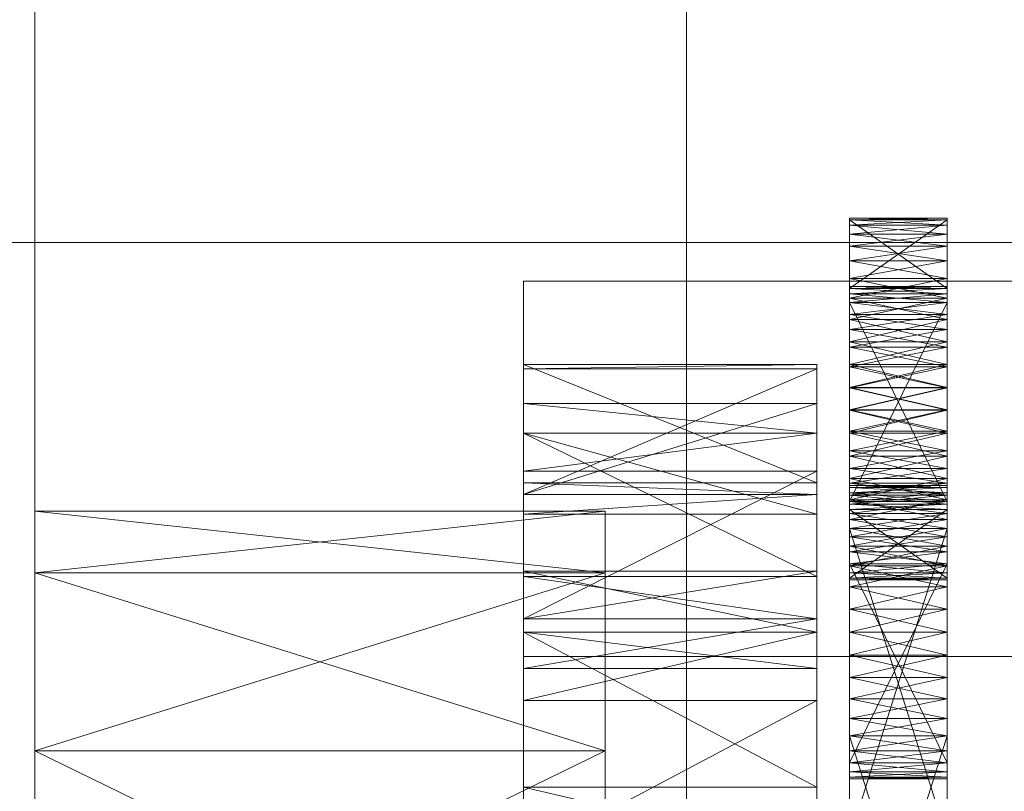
# Model space of a CAD drawing. Header units: millimetres. Extents: x -3490 to 61924, y -72580 to 6847.
# Tile 300 of 656: x 1399 to 1460, y -33734 to -33686. Entities that reach past the tile are written whole.
import ezdxf

# ---------------------------------------------------------------- set-up
doc = ezdxf.new("R2010")
doc.units = ezdxf.units.MM
for name, color, linetype, lineweight in [('COTAS_O', 1, 'Continuous', 0), ('frontal_C03', 7, 'Continuous', 0), ('frontal_secador', 7, 'Continuous', 0)]:
    doc.layers.add(name, color=color, linetype=linetype, lineweight=lineweight)
doc.dimstyles.new('R19_100', dxfattribs={"dimtxt": 250, "dimasz": 150, "dimexe": 150, "dimexo": 80, "dimgap": 100, "dimtad": 1, "dimtih": 1, "dimtoh": 1, "dimdsep": 46, "dimcen": 0.09, "dimadec": 0, "dimazin": 0, "dimtfac": 1, "dimtdec": 4, "dimtofl": 0, "dimtmove": 0, "dimatfit": 3, "dimfxl": 1, "dimtolj": 1, "dimtzin": 0, "dimarcsym": 0})

# ---------------------------------------------------------------- blocks, each defined once
blk = doc.blocks.new('DIM_R29_57')
at = {"layer": 'COTAS_O'}
for p, q in [((-1725, -33700), (-1575, -33655)), ((1725, -33700), (1575, -33655)), ((-1725, -34400), (-1725, -33700)), ((-1725, -33700), (1725, -33700)), ((-1725, -33700), (-1575, -33745)), ((1725, -33700), (1575, -33745)), ((1725, -34400), (1725, -33700))]:
    blk.add_line(p, q, dxfattribs=at)
blk.add_text('3450 O', height=250, dxfattribs=at).set_placement((0, -33600))

msp = doc.modelspace()

# ---------------------------------------------------------------- linework, layer by layer
at = {"layer": 'frontal_C03'}
for p, q in [((1440, -33735.325), (1440, -33388.418)), ((1440, -33397.401), (1440, -33744.308)), ((1440, -34004.816), (1440, -33657.91)), ((1440, -33666.893), (1440, -34013.799)), ((1430, -33725.417), (1430, -33702.37)), ((1430, -33702.37), (1530, -33702.37)), ((1430, -33737.417), (1430, -33702.37)), ((1530, -33725.417), (1430, -33725.417)), ((1430, -33725.417), (1430, -33737.417))]:
    msp.add_line(p, q, dxfattribs=at)
at = {"layer": 'frontal_secador'}
for p, q in [((1400, -36000), (1400, -33000)), ((1400, -36000), (1400, -33075)), ((1400, -34600), (1400, -33075)), ((1400, -35940), (1400, -33075)), ((1400, -34650), (1400, -33075)), ((1400, -36000), (1400, -33250)), ((1450, -33698.5), (1450, -33702.82)), ((1450, -33698.611), (1450, -33698.5)), ((1450, -33698.94), (1450, -33698.5)), ((1450, -33698.5), (1450, -33703.69)), ((1450, -33700.219), (1450, -33698.5)), ((1456, -33698.611), (1450, -33698.5)), ((1456, -33698.5), (1450, -33698.5)), ((1456, -33698.5), (1450, -33698.611)), ((1450, -33702.82), (1450, -33698.611)), ((1450, -33698.611), (1450, -33698.94)), ((1456, -33702.82), (1450, -33698.611)), ((1456, -33698.611), (1450, -33698.611)), ((1456, -33698.611), (1450, -33698.94)), ((1450, -33698.611), (1450, -33699.481)), ((1450, -33703.15), (1450, -33698.611)), ((1450, -33698.611), (1450, -33701.136)), ((1450, -33698.611), (1450, -33706.092)), ((1450, -33706.419), (1450, -33698.611)), ((1450, -33698.611), (1450, -33715.519)), ((1450, -33716.999), (1450, -33698.611)), ((1456, -33698.94), (1450, -33698.611)), ((1456, -33698.611), (1450, -33702.82)), ((1450, -33700.219), (1450, -33698.94)), ((1450, -33698.94), (1450, -33699.481)), ((1456, -33698.94), (1450, -33698.94)), ((1456, -33698.94), (1450, -33699.481)), ((1456, -33699.481), (1450, -33698.94)), ((1456, -33702.82), (1456, -33698.5)), ((1456, -33698.5), (1456, -33698.611)), ((1456, -33698.5), (1456, -33698.94)), ((1456, -33703.69), (1456, -33698.5)), ((1456, -33698.5), (1456, -33700.219)), ((1456, -33698.611), (1456, -33702.82)), ((1456, -33698.94), (1456, -33698.611)), ((1456, -33699.481), (1456, -33698.611)), ((1456, -33698.611), (1456, -33703.15)), ((1456, -33701.136), (1456, -33698.611)), ((1456, -33706.092), (1456, -33698.611)), ((1456, -33698.611), (1456, -33706.419)), ((1456, -33715.519), (1456, -33698.611)), ((1456, -33698.611), (1456, -33716.999)), ((1456, -33698.94), (1456, -33700.219)), ((1456, -33699.481), (1456, -33698.94)), ((1450, -33699.481), (1450, -33700.219)), ((1456, -33699.481), (1450, -33699.481)), ((1456, -33699.481), (1450, -33700.219)), ((1450, -33699.481), (1450, -33701.136)), ((1456, -33700.219), (1450, -33699.481)), ((1456, -33700.219), (1456, -33699.481)), ((1456, -33701.136), (1456, -33699.481)), ((1450, -33702.21), (1450, -33700.219)), ((1450, -33700.219), (1450, -33701.136)), ((1450, -33704.719), (1450, -33700.219)), ((1450, -33700.219), (1450, -33703.69)), ((1450, -33710.281), (1450, -33700.219)), ((1456, -33700.219), (1450, -33700.219)), ((1456, -33700.219), (1450, -33701.136)), ((1456, -33701.136), (1450, -33700.219)), ((1456, -33700.219), (1456, -33702.21)), ((1456, -33701.136), (1456, -33700.219)), ((1456, -33700.219), (1456, -33704.719)), ((1456, -33703.69), (1456, -33700.219)), ((1456, -33700.219), (1456, -33710.281)), ((1450, -33701.136), (1450, -33702.21)), ((1456, -33701.136), (1450, -33701.136)), ((1456, -33701.136), (1450, -33702.21)), ((1450, -33701.136), (1450, -33703.414)), ((1450, -33701.136), (1450, -33706.092)), ((1456, -33702.21), (1450, -33701.136)), ((1456, -33702.21), (1456, -33701.136)), ((1456, -33703.414), (1456, -33701.136)), ((1456, -33706.092), (1456, -33701.136)), ((1450, -33704.719), (1450, -33702.21)), ((1450, -33702.21), (1450, -33703.414)), ((1456, -33702.21), (1450, -33702.21)), ((1456, -33702.21), (1450, -33703.414)), ((1456, -33703.414), (1450, -33702.21)), ((1456, -33702.21), (1456, -33704.719)), ((1456, -33703.414), (1456, -33702.21)), ((1450, -33702.709), (1450, -33703.15)), ((1450, -33702.82), (1450, -33702.709)), ((1456, -33702.82), (1450, -33702.709)), ((1456, -33702.709), (1450, -33702.709)), ((1456, -33702.709), (1450, -33702.82)), ((1450, -33703.15), (1450, -33702.82)), ((1456, -33703.15), (1450, -33702.82)), ((1456, -33702.82), (1450, -33702.82)), ((1456, -33702.82), (1450, -33703.15)), ((1450, -33702.82), (1450, -33703.69)), ((1450, -33716.643), (1450, -33702.82)), ((1450, -33702.82), (1450, -33707.623)), ((1450, -33721.143), (1450, -33702.82)), ((1450, -33702.82), (1450, -33718.073)), ((1450, -33731.206), (1450, -33702.82)), ((1450, -33703.15), (1450, -33715.906)), ((1450, -33703.69), (1450, -33703.15)), ((1450, -33704.428), (1450, -33703.15)), ((1450, -33703.15), (1450, -33717.561)), ((1450, -33706.419), (1450, -33703.15)), ((1450, -33711.709), (1450, -33703.15)), ((1456, -33703.69), (1450, -33703.15)), ((1456, -33703.15), (1450, -33703.15)), ((1456, -33703.15), (1450, -33703.69)), ((1456, -33703.15), (1456, -33702.709)), ((1456, -33702.709), (1456, -33702.82)), ((1456, -33702.82), (1456, -33703.15)), ((1456, -33703.69), (1456, -33702.82)), ((1456, -33702.82), (1456, -33716.643)), ((1456, -33707.623), (1456, -33702.82)), ((1456, -33702.82), (1456, -33721.143)), ((1456, -33718.073), (1456, -33702.82)), ((1456, -33702.82), (1456, -33731.206)), ((1456, -33715.906), (1456, -33703.15)), ((1456, -33703.15), (1456, -33703.69)), ((1456, -33703.15), (1456, -33704.428)), ((1456, -33717.561), (1456, -33703.15)), ((1456, -33703.15), (1456, -33706.419)), ((1456, -33703.15), (1456, -33711.709)), ((1450, -33703.414), (1450, -33704.719)), ((1456, -33703.414), (1450, -33703.414)), ((1456, -33703.414), (1450, -33704.719)), ((1450, -33703.414), (1450, -33706.092)), ((1456, -33704.719), (1450, -33703.414)), ((1450, -33715.906), (1450, -33703.69)), ((1450, -33703.69), (1450, -33704.428)), ((1456, -33715.906), (1450, -33703.69)), ((1456, -33703.69), (1450, -33703.69)), ((1456, -33703.69), (1450, -33704.428)), ((1450, -33703.69), (1450, -33705.345)), ((1450, -33703.69), (1450, -33707.623)), ((1450, -33703.69), (1450, -33713.117)), ((1450, -33703.69), (1450, -33720.598)), ((1450, -33710.281), (1450, -33703.69)), ((1456, -33704.428), (1450, -33703.69)), ((1450, -33716.643), (1450, -33703.69)), ((1456, -33703.69), (1450, -33715.906)), ((1456, -33704.719), (1456, -33703.414)), ((1456, -33706.092), (1456, -33703.414)), ((1456, -33703.69), (1456, -33715.906)), ((1456, -33704.428), (1456, -33703.69)), ((1456, -33705.345), (1456, -33703.69)), ((1456, -33707.623), (1456, -33703.69)), ((1456, -33713.117), (1456, -33703.69)), ((1456, -33720.598), (1456, -33703.69)), ((1456, -33703.69), (1456, -33710.281)), ((1456, -33703.69), (1456, -33716.643)), ((1450, -33706.419), (1450, -33704.428)), ((1450, -33704.428), (1450, -33705.345)), ((1456, -33704.428), (1450, -33704.428)), ((1456, -33704.428), (1450, -33705.345)), ((1456, -33705.345), (1450, -33704.428)), ((1456, -33704.428), (1456, -33706.419)), ((1456, -33705.345), (1456, -33704.428)), ((1450, -33707.5), (1450, -33704.719)), ((1450, -33704.719), (1450, -33706.092)), ((1450, -33710.281), (1450, -33704.719)), ((1456, -33704.719), (1450, -33704.719)), ((1456, -33704.719), (1450, -33706.092)), ((1456, -33706.092), (1450, -33704.719)), ((1456, -33704.719), (1456, -33707.5)), ((1456, -33706.092), (1456, -33704.719)), ((1456, -33704.719), (1456, -33710.281)), ((1450, -33705.345), (1450, -33706.419)), ((1456, -33705.345), (1450, -33705.345)), ((1456, -33705.345), (1450, -33706.419)), ((1450, -33705.345), (1450, -33707.623)), ((1456, -33706.419), (1450, -33705.345)), ((1456, -33706.419), (1456, -33705.345)), ((1456, -33707.623), (1456, -33705.345)), ((1450, -33706.092), (1450, -33707.5)), ((1456, -33706.092), (1450, -33706.092)), ((1456, -33706.092), (1450, -33707.5)), ((1450, -33706.092), (1450, -33708.908)), ((1450, -33706.092), (1450, -33711.586)), ((1450, -33706.092), (1450, -33715.519)), ((1456, -33707.5), (1450, -33706.092)), ((1456, -33707.5), (1456, -33706.092)), ((1456, -33708.908), (1456, -33706.092)), ((1456, -33711.586), (1456, -33706.092)), ((1456, -33715.519), (1456, -33706.092)), ((1450, -33708.928), (1450, -33706.419)), ((1450, -33706.419), (1450, -33707.623)), ((1450, -33711.709), (1450, -33706.419)), ((1456, -33706.419), (1450, -33706.419)), ((1456, -33706.419), (1450, -33707.623)), ((1456, -33707.623), (1450, -33706.419)), ((1450, -33716.999), (1450, -33706.419)), ((1456, -33706.419), (1456, -33708.928)), ((1456, -33707.623), (1456, -33706.419)), ((1456, -33706.419), (1456, -33711.709)), ((1456, -33706.419), (1456, -33716.999)), ((1430, -33714.744), (1430, -33707.5)), ((1430, -33707.5), (1430, -33707.765)), ((1448, -33714.744), (1430, -33707.5)), ((1448, -33707.5), (1430, -33707.5)), ((1448, -33707.5), (1430, -33707.765)), ((1430, -33707.765), (1430, -33714.744)), ((1430, -33707.765), (1430, -33715.473)), ((1448, -33707.765), (1430, -33707.765)), ((1448, -33707.765), (1430, -33715.473)), ((1448, -33707.765), (1448, -33707.5)), ((1448, -33707.5), (1448, -33714.744)), ((1448, -33714.744), (1448, -33707.765)), ((1448, -33715.473), (1448, -33707.765)), ((1450, -33710.281), (1450, -33707.5)), ((1450, -33707.5), (1450, -33708.908)), ((1456, -33707.5), (1450, -33707.5)), ((1456, -33707.5), (1450, -33708.908)), ((1456, -33708.908), (1450, -33707.5)), ((1450, -33707.623), (1450, -33708.928)), ((1456, -33707.623), (1450, -33707.623)), ((1456, -33707.623), (1450, -33708.928)), ((1450, -33707.623), (1450, -33710.301)), ((1450, -33707.623), (1450, -33713.117)), ((1456, -33708.928), (1450, -33707.623)), ((1450, -33707.623), (1450, -33718.073)), ((1456, -33707.5), (1456, -33710.281)), ((1456, -33708.908), (1456, -33707.5)), ((1456, -33708.928), (1456, -33707.623)), ((1456, -33710.301), (1456, -33707.623)), ((1456, -33713.117), (1456, -33707.623)), ((1456, -33718.073), (1456, -33707.623)), ((1450, -33708.908), (1450, -33710.281)), ((1456, -33708.908), (1450, -33708.908)), ((1456, -33708.908), (1450, -33710.281)), ((1450, -33708.908), (1450, -33711.586)), ((1456, -33710.281), (1450, -33708.908)), ((1450, -33711.709), (1450, -33708.928)), ((1450, -33708.928), (1450, -33710.301)), ((1456, -33708.928), (1450, -33708.928)), ((1456, -33708.928), (1450, -33710.301)), ((1456, -33710.301), (1450, -33708.928)), ((1456, -33710.281), (1456, -33708.908)), ((1456, -33711.586), (1456, -33708.908)), ((1456, -33708.928), (1456, -33711.709)), ((1456, -33710.301), (1456, -33708.928)), ((1430, -33709.876), (1430, -33720.513)), ((1430, -33711.709), (1430, -33709.876)), ((1430, -33709.876), (1430, -33715.473)), ((1448, -33711.709), (1430, -33709.876)), ((1448, -33709.876), (1430, -33709.876)), ((1448, -33709.876), (1430, -33715.473)), ((1448, -33720.513), (1448, -33709.876)), ((1448, -33709.876), (1448, -33711.709)), ((1448, -33715.473), (1448, -33709.876)), ((1450, -33712.79), (1450, -33710.281)), ((1450, -33710.281), (1450, -33711.586)), ((1450, -33714.781), (1450, -33710.281)), ((1450, -33720.598), (1450, -33710.281)), ((1456, -33710.281), (1450, -33710.281)), ((1456, -33710.281), (1450, -33711.586)), ((1456, -33711.586), (1450, -33710.281)), ((1450, -33710.301), (1450, -33711.709)), ((1456, -33710.301), (1450, -33710.301)), ((1456, -33710.301), (1450, -33711.709)), ((1450, -33710.301), (1450, -33713.117)), ((1456, -33711.709), (1450, -33710.301)), ((1456, -33710.281), (1456, -33712.79)), ((1456, -33711.586), (1456, -33710.281)), ((1456, -33710.281), (1456, -33714.781)), ((1456, -33710.281), (1456, -33720.598)), ((1456, -33711.709), (1456, -33710.301)), ((1456, -33713.117), (1456, -33710.301)), ((1430, -33720.513), (1430, -33711.709)), ((1430, -33716.683), (1430, -33711.709)), ((1430, -33711.709), (1430, -33714.046)), ((1448, -33720.513), (1430, -33711.709)), ((1448, -33711.709), (1430, -33711.709)), ((1448, -33716.683), (1430, -33711.709)), ((1448, -33711.709), (1430, -33714.046)), ((1448, -33711.709), (1448, -33720.513)), ((1448, -33714.046), (1448, -33711.709)), ((1448, -33711.709), (1448, -33716.683)), ((1450, -33711.586), (1450, -33712.79)), ((1456, -33711.586), (1450, -33711.586)), ((1456, -33711.586), (1450, -33712.79)), ((1450, -33711.586), (1450, -33713.864)), ((1450, -33711.586), (1450, -33715.519)), ((1456, -33712.79), (1450, -33711.586)), ((1450, -33714.49), (1450, -33711.709)), ((1450, -33711.709), (1450, -33713.117)), ((1450, -33716.999), (1450, -33711.709)), ((1450, -33732.814), (1450, -33711.709)), ((1450, -33711.709), (1450, -33717.561)), ((1456, -33711.709), (1450, -33711.709)), ((1456, -33711.709), (1450, -33713.117)), ((1456, -33713.117), (1450, -33711.709)), ((1456, -33712.79), (1456, -33711.586)), ((1456, -33713.864), (1456, -33711.586)), ((1456, -33715.519), (1456, -33711.586)), ((1456, -33711.709), (1456, -33714.49)), ((1456, -33713.117), (1456, -33711.709)), ((1456, -33711.709), (1456, -33716.999)), ((1456, -33711.709), (1456, -33732.814)), ((1456, -33717.561), (1456, -33711.709)), ((1450, -33714.781), (1450, -33712.79)), ((1450, -33712.79), (1450, -33713.864)), ((1456, -33712.79), (1450, -33712.79)), ((1456, -33712.79), (1450, -33713.864)), ((1456, -33713.864), (1450, -33712.79)), ((1456, -33712.79), (1456, -33714.781)), ((1456, -33713.864), (1456, -33712.79)), ((1450, -33713.117), (1450, -33714.49)), ((1456, -33713.117), (1450, -33713.117)), ((1456, -33713.117), (1450, -33714.49)), ((1450, -33713.117), (1450, -33715.795)), ((1450, -33713.117), (1450, -33718.073)), ((1450, -33713.117), (1450, -33720.598)), ((1456, -33714.49), (1450, -33713.117)), ((1456, -33714.49), (1456, -33713.117)), ((1456, -33715.795), (1456, -33713.117)), ((1456, -33718.073), (1456, -33713.117)), ((1456, -33720.598), (1456, -33713.117)), ((1430, -33714.046), (1430, -33716.683)), ((1430, -33714.046), (1430, -33723.111)), ((1448, -33714.046), (1430, -33714.046)), ((1448, -33714.046), (1430, -33723.111)), ((1448, -33716.683), (1448, -33714.046)), ((1448, -33723.111), (1448, -33714.046)), ((1450, -33713.864), (1450, -33714.781)), ((1456, -33713.864), (1450, -33713.864)), ((1456, -33713.864), (1450, -33714.781)), ((1450, -33713.864), (1450, -33715.519)), ((1456, -33714.781), (1450, -33713.864)), ((1456, -33714.781), (1456, -33713.864)), ((1456, -33715.519), (1456, -33713.864)), ((1450, -33716.999), (1450, -33714.49)), ((1450, -33714.49), (1450, -33715.795)), ((1456, -33714.49), (1450, -33714.49)), ((1456, -33714.49), (1450, -33715.795)), ((1456, -33715.795), (1450, -33714.49)), ((1456, -33714.49), (1456, -33716.999)), ((1456, -33715.795), (1456, -33714.49)), ((1430, -33715.473), (1430, -33714.744)), ((1448, -33715.473), (1430, -33714.744)), ((1448, -33714.744), (1430, -33714.744)), ((1448, -33714.744), (1448, -33715.473)), ((1450, -33716.06), (1450, -33714.781)), ((1450, -33714.781), (1450, -33715.519)), ((1450, -33720.598), (1450, -33714.781)), ((1456, -33714.781), (1450, -33714.781)), ((1456, -33714.781), (1450, -33715.519)), ((1456, -33715.519), (1450, -33714.781)), ((1450, -33714.925), (1450, -33715.365)), ((1450, -33715.035), (1450, -33714.925)), ((1450, -33714.925), (1450, -33716.643)), ((1450, -33714.925), (1450, -33738.865)), ((1450, -33721.143), (1450, -33714.925)), ((1456, -33715.035), (1450, -33714.925)), ((1456, -33714.925), (1450, -33714.925)), ((1456, -33714.925), (1450, -33715.035)), ((1450, -33715.365), (1450, -33715.035)), ((1456, -33715.365), (1450, -33715.035)), ((1456, -33715.035), (1450, -33715.035)), ((1456, -33715.035), (1450, -33715.365)), ((1450, -33715.035), (1450, -33715.906)), ((1450, -33715.035), (1450, -33717.561)), ((1456, -33714.781), (1456, -33716.06)), ((1456, -33715.519), (1456, -33714.781)), ((1456, -33714.781), (1456, -33720.598)), ((1456, -33715.365), (1456, -33714.925)), ((1456, -33714.925), (1456, -33715.035)), ((1456, -33716.643), (1456, -33714.925)), ((1456, -33738.865), (1456, -33714.925)), ((1456, -33714.925), (1456, -33721.143)), ((1456, -33715.035), (1456, -33715.365)), ((1456, -33715.906), (1456, -33715.035)), ((1456, -33717.561), (1456, -33715.035)), ((1430, -33715.473), (1430, -33720.513)), ((1430, -33715.473), (1430, -33723.111)), ((1430, -33715.473), (1430, -33716.683)), ((1430, -33737.639), (1430, -33715.473)), ((1448, -33715.473), (1430, -33715.473)), ((1448, -33715.473), (1430, -33716.683)), ((1448, -33720.513), (1448, -33715.473)), ((1448, -33723.111), (1448, -33715.473)), ((1448, -33716.683), (1448, -33715.473)), ((1448, -33715.473), (1448, -33737.639)), ((1450, -33715.365), (1450, -33716.643)), ((1450, -33715.906), (1450, -33715.365)), ((1456, -33715.906), (1450, -33715.365)), ((1456, -33715.365), (1450, -33715.365)), ((1456, -33715.365), (1450, -33715.906)), ((1450, -33715.519), (1450, -33716.06)), ((1456, -33715.519), (1450, -33715.519)), ((1456, -33715.519), (1450, -33716.06)), ((1450, -33715.519), (1450, -33716.389)), ((1450, -33715.519), (1450, -33720.709)), ((1450, -33715.519), (1450, -33720.269)), ((1450, -33715.519), (1450, -33716.999)), ((1456, -33716.06), (1450, -33715.519)), ((1450, -33715.795), (1450, -33716.999)), ((1456, -33715.795), (1450, -33715.795)), ((1456, -33715.795), (1450, -33716.999)), ((1450, -33715.795), (1450, -33718.073)), ((1456, -33716.999), (1450, -33715.795)), ((1450, -33716.643), (1450, -33715.906)), ((1456, -33716.643), (1450, -33715.906)), ((1456, -33715.906), (1450, -33715.906)), ((1456, -33715.906), (1450, -33716.643)), ((1450, -33715.906), (1450, -33717.561)), ((1450, -33737.66), (1450, -33715.906)), ((1450, -33742.95), (1450, -33715.906)), ((1450, -33715.906), (1450, -33728.01)), ((1450, -33751.51), (1450, -33715.906)), ((1456, -33716.643), (1456, -33715.365)), ((1456, -33715.365), (1456, -33715.906)), ((1456, -33716.06), (1456, -33715.519)), ((1456, -33716.389), (1456, -33715.519)), ((1456, -33720.709), (1456, -33715.519)), ((1456, -33720.269), (1456, -33715.519)), ((1456, -33716.999), (1456, -33715.519)), ((1456, -33716.999), (1456, -33715.795)), ((1456, -33718.073), (1456, -33715.795)), ((1456, -33715.906), (1456, -33716.643)), ((1456, -33717.561), (1456, -33715.906)), ((1456, -33715.906), (1456, -33737.66)), ((1456, -33715.906), (1456, -33742.95)), ((1456, -33728.01), (1456, -33715.906)), ((1456, -33715.906), (1456, -33751.51)), ((1400, -33720.269), (1400, -33716.5)), ((1435, -33720.269), (1400, -33716.5)), ((1435, -33716.5), (1400, -33716.5)), ((1435, -33716.5), (1400, -33720.269)), ((1435, -33720.269), (1435, -33716.5)), ((1450, -33720.598), (1450, -33716.06)), ((1450, -33716.06), (1450, -33716.389)), ((1456, -33716.06), (1450, -33716.06)), ((1456, -33716.06), (1450, -33716.389)), ((1456, -33716.389), (1450, -33716.06)), ((1450, -33716.389), (1450, -33720.598)), ((1456, -33716.389), (1450, -33716.389)), ((1456, -33716.389), (1450, -33720.598)), ((1450, -33716.389), (1450, -33720.709)), ((1456, -33720.598), (1450, -33716.389)), ((1456, -33716.06), (1456, -33720.598)), ((1456, -33716.389), (1456, -33716.06)), ((1456, -33720.598), (1456, -33716.389)), ((1456, -33720.709), (1456, -33716.389)), ((1430, -33723.111), (1430, -33716.683)), ((1448, -33716.683), (1430, -33716.683)), ((1448, -33716.683), (1448, -33723.111)), ((1450, -33716.643), (1450, -33736.586)), ((1450, -33717.561), (1450, -33716.643)), ((1450, -33718.635), (1450, -33716.643)), ((1450, -33716.643), (1450, -33738.865)), ((1450, -33721.143), (1450, -33716.643)), ((1456, -33717.561), (1450, -33716.643)), ((1456, -33716.643), (1450, -33716.643)), ((1456, -33716.643), (1450, -33717.561)), ((1450, -33718.99), (1450, -33716.999)), ((1450, -33716.999), (1450, -33718.073)), ((1450, -33732.814), (1450, -33716.999)), ((1456, -33716.999), (1450, -33716.999)), ((1456, -33716.999), (1450, -33718.073)), ((1456, -33718.073), (1450, -33716.999)), ((1450, -33720.269), (1450, -33716.999)), ((1456, -33736.586), (1456, -33716.643)), ((1456, -33716.643), (1456, -33717.561)), ((1456, -33716.643), (1456, -33718.635)), ((1456, -33738.865), (1456, -33716.643)), ((1456, -33716.643), (1456, -33721.143)), ((1456, -33716.999), (1456, -33718.99)), ((1456, -33718.073), (1456, -33716.999)), ((1456, -33716.999), (1456, -33732.814)), ((1456, -33716.999), (1456, -33720.269)), ((1450, -33736.586), (1450, -33717.561)), ((1450, -33717.561), (1450, -33718.635)), ((1456, -33736.586), (1450, -33717.561)), ((1456, -33717.561), (1450, -33717.561)), ((1456, -33717.561), (1450, -33718.635)), ((1450, -33717.561), (1450, -33719.839)), ((1450, -33717.561), (1450, -33722.517)), ((1450, -33717.561), (1450, -33728.01)), ((1450, -33717.561), (1450, -33732.814)), ((1456, -33718.635), (1450, -33717.561)), ((1450, -33737.66), (1450, -33717.561)), ((1456, -33717.561), (1450, -33736.586)), ((1456, -33717.561), (1456, -33736.586)), ((1456, -33718.635), (1456, -33717.561)), ((1456, -33719.839), (1456, -33717.561)), ((1456, -33722.517), (1456, -33717.561)), ((1456, -33728.01), (1456, -33717.561)), ((1456, -33732.814), (1456, -33717.561)), ((1456, -33717.561), (1456, -33737.66)), ((1450, -33718.073), (1450, -33718.99)), ((1456, -33718.073), (1450, -33718.073)), ((1456, -33718.073), (1450, -33718.99)), ((1450, -33718.073), (1450, -33719.728)), ((1450, -33718.073), (1450, -33720.598)), ((1456, -33718.99), (1450, -33718.073)), ((1450, -33718.073), (1450, -33732.484)), ((1450, -33718.073), (1450, -33732.925)), ((1450, -33718.073), (1450, -33731.206)), ((1456, -33718.99), (1456, -33718.073)), ((1456, -33719.728), (1456, -33718.073)), ((1456, -33720.598), (1456, -33718.073)), ((1456, -33732.484), (1456, -33718.073)), ((1456, -33732.925), (1456, -33718.073)), ((1456, -33731.206), (1456, -33718.073)), ((1450, -33721.143), (1450, -33718.635)), ((1450, -33718.635), (1450, -33719.839)), ((1456, -33718.635), (1450, -33718.635)), ((1456, -33718.635), (1450, -33719.839)), ((1456, -33719.839), (1450, -33718.635)), ((1456, -33718.635), (1456, -33721.143)), ((1456, -33719.839), (1456, -33718.635)), ((1450, -33731.944), (1450, -33718.99)), ((1450, -33718.99), (1450, -33719.728)), ((1450, -33732.814), (1450, -33718.99)), ((1456, -33718.99), (1450, -33718.99)), ((1456, -33718.99), (1450, -33719.728)), ((1456, -33719.728), (1450, -33718.99)), ((1450, -33720.269), (1450, -33718.99)), ((1456, -33718.99), (1456, -33731.944)), ((1456, -33719.728), (1456, -33718.99)), ((1456, -33718.99), (1456, -33732.814)), ((1456, -33718.99), (1456, -33720.269)), ((1450, -33719.728), (1450, -33731.944)), ((1456, -33719.728), (1450, -33719.728)), ((1456, -33719.728), (1450, -33731.944)), ((1450, -33719.728), (1450, -33720.598)), ((1450, -33720.269), (1450, -33719.728)), ((1456, -33720.269), (1450, -33719.728)), ((1456, -33719.728), (1450, -33720.269)), ((1450, -33719.728), (1450, -33732.484)), ((1456, -33731.944), (1450, -33719.728)), ((1450, -33719.839), (1450, -33721.143)), ((1456, -33719.839), (1450, -33719.839)), ((1456, -33719.839), (1450, -33721.143)), ((1450, -33719.839), (1450, -33722.517)), ((1456, -33721.143), (1450, -33719.839)), ((1456, -33731.944), (1456, -33719.728)), ((1456, -33720.598), (1456, -33719.728)), ((1456, -33719.728), (1456, -33720.269)), ((1456, -33732.484), (1456, -33719.728)), ((1456, -33721.143), (1456, -33719.839)), ((1456, -33722.517), (1456, -33719.839)), ((1400, -33720.269), (1400, -33748.24)), ((1400, -33731.206), (1400, -33720.269)), ((1400, -33793.5), (1400, -33720.269)), ((1400, -33760.33), (1400, -33720.269)), ((1400, -33754.507), (1400, -33720.269)), ((1400, -33752.5), (1400, -33720.269)), ((1435, -33731.206), (1400, -33720.269)), ((1435, -33720.269), (1400, -33720.269)), ((1435, -33720.269), (1400, -33731.206)), ((1430, -33720.173), (1430, -33733.428)), ((1430, -33723.925), (1430, -33720.173)), ((1430, -33720.173), (1430, -33723.111)), ((1448, -33723.925), (1430, -33720.173)), ((1448, -33720.173), (1430, -33720.173)), ((1448, -33720.173), (1430, -33723.111)), ((1430, -33723.111), (1430, -33720.513)), ((1448, -33723.111), (1430, -33720.513)), ((1448, -33720.513), (1430, -33720.513)), ((1435, -33748.24), (1435, -33720.269)), ((1435, -33720.269), (1435, -33731.206)), ((1435, -33720.269), (1435, -33793.5)), ((1435, -33720.269), (1435, -33760.33)), ((1435, -33720.269), (1435, -33754.507)), ((1435, -33720.269), (1435, -33752.5)), ((1448, -33733.428), (1448, -33720.173)), ((1448, -33720.173), (1448, -33723.925)), ((1448, -33723.111), (1448, -33720.173)), ((1448, -33720.513), (1448, -33723.111)), ((1450, -33720.598), (1450, -33720.269)), ((1456, -33720.598), (1450, -33720.269)), ((1456, -33720.269), (1450, -33720.269)), ((1450, -33720.709), (1450, -33720.269)), ((1456, -33720.269), (1450, -33720.598)), ((1450, -33720.598), (1450, -33720.709)), ((1450, -33720.598), (1456, -33720.598)), ((1456, -33720.598), (1450, -33720.709)), ((1456, -33720.709), (1450, -33720.598)), ((1456, -33720.709), (1450, -33720.709)), ((1456, -33720.269), (1456, -33720.598)), ((1456, -33720.269), (1456, -33720.709)), ((1456, -33720.598), (1456, -33720.709)), ((1450, -33723.925), (1450, -33721.143)), ((1450, -33721.143), (1450, -33722.517)), ((1450, -33726.706), (1450, -33721.143)), ((1450, -33750.969), (1450, -33721.143)), ((1450, -33721.143), (1450, -33738.865)), ((1456, -33721.143), (1450, -33721.143)), ((1456, -33721.143), (1450, -33722.517)), ((1456, -33722.517), (1450, -33721.143)), ((1450, -33731.206), (1450, -33721.143)), ((1456, -33721.143), (1456, -33723.925)), ((1456, -33722.517), (1456, -33721.143)), ((1456, -33721.143), (1456, -33726.706)), ((1456, -33721.143), (1456, -33750.969)), ((1456, -33738.865), (1456, -33721.143)), ((1456, -33721.143), (1456, -33731.206)), ((1450, -33722.517), (1450, -33723.925)), ((1456, -33722.517), (1450, -33722.517)), ((1456, -33722.517), (1450, -33723.925)), ((1450, -33722.517), (1450, -33725.333)), ((1450, -33722.517), (1450, -33728.01)), ((1456, -33723.925), (1450, -33722.517)), ((1456, -33723.925), (1456, -33722.517)), ((1456, -33725.333), (1456, -33722.517)), ((1456, -33728.01), (1456, -33722.517)), ((1430, -33723.111), (1430, -33733.428)), ((1430, -33723.111), (1430, -33737.639)), ((1430, -33723.111), (1430, -33726.141)), ((1430, -33723.111), (1430, -33757.635)), ((1430, -33723.111), (1430, -33805.858)), ((1448, -33723.111), (1430, -33723.111)), ((1448, -33723.111), (1430, -33726.141)), ((1448, -33733.428), (1448, -33723.111)), ((1448, -33737.639), (1448, -33723.111)), ((1448, -33726.141), (1448, -33723.111)), ((1448, -33757.635), (1448, -33723.111)), ((1448, -33805.858), (1448, -33723.111)), ((1430, -33733.428), (1430, -33723.925)), ((1430, -33726.141), (1430, -33723.925)), ((1430, -33723.925), (1430, -33728.105)), ((1448, -33733.428), (1430, -33723.925)), ((1448, -33723.925), (1430, -33723.925)), ((1448, -33726.141), (1430, -33723.925)), ((1448, -33723.925), (1430, -33728.105)), ((1448, -33723.925), (1448, -33733.428)), ((1448, -33728.105), (1448, -33723.925)), ((1448, -33723.925), (1448, -33726.141)), ((1450, -33726.706), (1450, -33723.925)), ((1450, -33723.925), (1450, -33725.333)), ((1456, -33723.925), (1450, -33723.925)), ((1456, -33723.925), (1450, -33725.333)), ((1456, -33725.333), (1450, -33723.925)), ((1456, -33723.925), (1456, -33726.706)), ((1456, -33725.333), (1456, -33723.925)), ((1450, -33725.333), (1450, -33726.706)), ((1456, -33725.333), (1450, -33725.333)), ((1456, -33725.333), (1450, -33726.706)), ((1450, -33725.333), (1450, -33728.01)), ((1456, -33726.706), (1450, -33725.333)), ((1456, -33726.706), (1456, -33725.333)), ((1456, -33728.01), (1456, -33725.333)), ((1430, -33728.105), (1430, -33726.141)), ((1430, -33737.639), (1430, -33726.141)), ((1448, -33726.141), (1430, -33726.141)), ((1448, -33726.141), (1448, -33728.105)), ((1448, -33726.141), (1448, -33737.639)), ((1450, -33729.215), (1450, -33726.706)), ((1450, -33726.706), (1450, -33728.01)), ((1450, -33750.969), (1450, -33726.706)), ((1456, -33726.706), (1450, -33726.706)), ((1456, -33726.706), (1450, -33728.01)), ((1456, -33728.01), (1450, -33726.706)), ((1450, -33731.206), (1450, -33726.706)), ((1456, -33726.706), (1456, -33729.215)), ((1456, -33728.01), (1456, -33726.706)), ((1456, -33726.706), (1456, -33750.969)), ((1456, -33726.706), (1456, -33731.206)), ((1450, -33728.01), (1450, -33729.215)), ((1456, -33728.01), (1450, -33728.01)), ((1456, -33728.01), (1450, -33729.215)), ((1450, -33728.01), (1450, -33730.289)), ((1450, -33728.01), (1450, -33731.944)), ((1450, -33728.01), (1450, -33732.814)), ((1456, -33729.215), (1450, -33728.01)), ((1450, -33728.01), (1450, -33750.232)), ((1450, -33728.01), (1450, -33751.51)), ((1456, -33729.215), (1456, -33728.01)), ((1456, -33730.289), (1456, -33728.01)), ((1456, -33731.944), (1456, -33728.01)), ((1456, -33732.814), (1456, -33728.01)), ((1456, -33750.232), (1456, -33728.01)), ((1456, -33751.51), (1456, -33728.01)), ((1430, -33728.105), (1430, -33737.639)), ((1448, -33728.105), (1430, -33728.105)), ((1448, -33728.105), (1430, -33737.639)), ((1448, -33737.639), (1448, -33728.105)), ((1450, -33749.314), (1450, -33729.215)), ((1450, -33729.215), (1450, -33730.289)), ((1450, -33750.969), (1450, -33729.215)), ((1456, -33729.215), (1450, -33729.215)), ((1456, -33729.215), (1450, -33730.289)), ((1456, -33730.289), (1450, -33729.215)), ((1450, -33731.206), (1450, -33729.215)), ((1456, -33729.215), (1456, -33749.314)), ((1456, -33730.289), (1456, -33729.215)), ((1456, -33729.215), (1456, -33750.969)), ((1456, -33729.215), (1456, -33731.206)), ((1450, -33730.289), (1450, -33749.314)), ((1456, -33730.289), (1450, -33730.289)), ((1456, -33730.289), (1450, -33749.314)), ((1450, -33730.289), (1450, -33731.944)), ((1450, -33731.206), (1450, -33730.289)), ((1456, -33731.206), (1450, -33730.289)), ((1456, -33730.289), (1450, -33731.206)), ((1450, -33730.289), (1450, -33750.232)), ((1456, -33749.314), (1450, -33730.289)), ((1456, -33749.314), (1456, -33730.289)), ((1456, -33731.944), (1456, -33730.289)), ((1456, -33730.289), (1456, -33731.206)), ((1456, -33750.232), (1456, -33730.289)), ((1400, -33748.24), (1400, -33731.206)), ((1435, -33748.24), (1400, -33731.206)), ((1435, -33731.206), (1400, -33731.206)), ((1435, -33731.206), (1400, -33748.24)), ((1435, -33731.206), (1435, -33748.24)), ((1450, -33731.944), (1450, -33731.206)), ((1456, -33731.944), (1450, -33731.206)), ((1456, -33731.206), (1450, -33731.206)), ((1450, -33732.484), (1450, -33731.206)), ((1450, -33732.925), (1450, -33731.206)), ((1456, -33731.206), (1450, -33731.944)), ((1456, -33731.206), (1456, -33731.944)), ((1456, -33731.206), (1456, -33732.484)), ((1456, -33731.206), (1456, -33732.925)), ((1450, -33732.814), (1450, -33731.944)), ((1450, -33731.944), (1450, -33732.484)), ((1450, -33731.944), (1456, -33731.944)), ((1456, -33731.944), (1450, -33732.484)), ((1456, -33732.484), (1450, -33731.944)), ((1456, -33731.944), (1456, -33732.814)), ((1456, -33732.484), (1456, -33731.944)), ((1450, -33732.484), (1450, -33732.814)), ((1456, -33732.484), (1450, -33732.484)), ((1456, -33732.484), (1450, -33732.814)), ((1456, -33732.814), (1450, -33732.484)), ((1450, -33732.925), (1450, -33732.484)), ((1450, -33732.814), (1450, -33732.925)), ((1456, -33732.814), (1450, -33732.814)), ((1456, -33732.814), (1450, -33732.925)), ((1456, -33732.925), (1450, -33732.814)), ((1456, -33732.814), (1456, -33732.484)), ((1456, -33732.484), (1456, -33732.925)), ((1456, -33732.814), (1456, -33732.925)), ((1430, -33737.639), (1430, -33733.428)), ((1448, -33737.639), (1430, -33733.428)), ((1448, -33733.428), (1430, -33733.428)), ((1448, -33733.428), (1448, -33737.639)), ((1456, -33732.925), (1450, -33732.925))]:
    msp.add_line(p, q, dxfattribs=at)

# ---------------------------------------------------------------- dimensions: what is measured, and where the dimension line sits
at = {"layer": 'COTAS_O'}
dim = msp.add_aligned_dim(p1=(-1725, -34400), p2=(1725, -34400), distance=700, text='<> O', dimstyle='R19_100', dxfattribs=at)
dim.commit()
dim.dimension.update_dxf_attribs({"geometry": 'DIM_R29_57', "text_midpoint": (0, -33700)})

doc.saveas('drawing.dxf')
